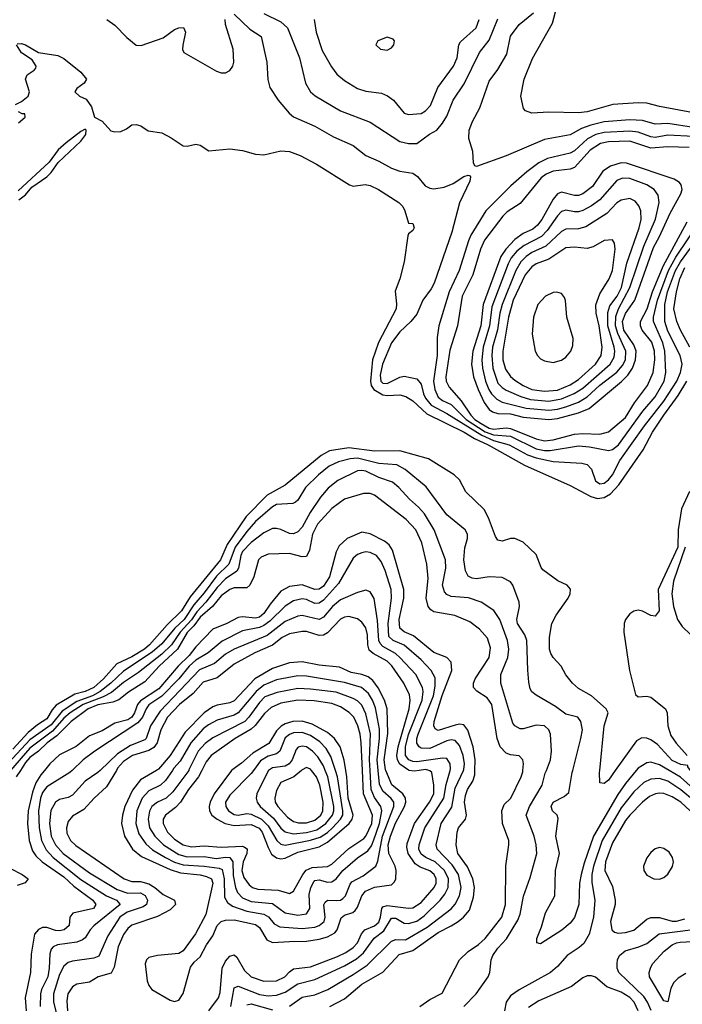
# Model space of a CAD drawing. Header units: inches. Extents: x 884549 to 1028252, y 526810 to 653624.
# Tile 580 of 656: x 973262 to 976377, y 548900 to 553529. Entities that reach past the tile are written whole.
import ezdxf

# ---------------------------------------------------------------- set-up
doc = ezdxf.new("R2010")
doc.units = ezdxf.units.IN
doc.header["$MEASUREMENT"] = 0
doc.layers.add('A9574', color=7, linetype='Continuous')
doc.layers.add('A9575', color=7, linetype='Continuous')

msp = doc.modelspace()

# ---------------------------------------------------------------- linework, layer by layer
at = {"layer": 'A9574', "color": 5}
for points, elevation in [([(973265.1, 550000), (973245.2, 549970)], 2080), ([(973378.7, 550000), (973361.2, 549978.7), (973338.6, 549941.4), (973322, 549898), (973302.7, 549810), (973298.6, 549750), (973306.3, 549670), (973321.9, 549621.9), (973338.3, 549598.3), (973367.7, 549570), (973470, 549499.1), (973516.2, 549456.2), (973605.9, 549390), (973620.4, 549370), (973608.4, 549350), (973511.4, 549328.6), (973498.1, 549310), (973494.2, 549270), (973471, 549250), (973450, 549245.7), (973430, 549247.5), (973390, 549262.1), (973370, 549261.4), (973350, 549251.8), (973331, 549230), (973315.6, 549135.6), (973313.5, 549050), (973287.1, 548930), (973292.7, 548870)], 2120), ([(973508.9, 550000), (973498.5, 549990), (973390, 549922.5), (973370, 549896.4), (973359.6, 549870), (973349.8, 549810), (973353.3, 549730), (973364.3, 549670), (973386.2, 549626.2), (973419.7, 549590), (973550, 549487.6), (973670, 549410.3), (973717.1, 549390), (973734.8, 549370), (973610.4, 549269.6), (973592.7, 549250), (973570, 549212.9), (973557.1, 549202.9), (973530, 549192.6), (973440.6, 549179.4), (973418.8, 549170), (973410, 549159.8), (973403.1, 549136.9), (973401.1, 549070), (973394.1, 549030), (973363.9, 548970), (973359.6, 548950), (973358.4, 548890)], 2140), ([(973640.2, 550000), (973630, 549990.4), (973570, 549949.4), (973510, 549883.6), (973490, 549872.1), (973450, 549863), (973430, 549851.1), (973408, 549812), (973402, 549750), (973410.4, 549690), (973430, 549650), (973466.9, 549610), (973590, 549519), (973719.8, 549439.8), (973770, 549422.6), (973830, 549423.6), (973852.4, 549412.4), (973863, 549390), (973858.8, 549370), (973841.9, 549358.1), (973767.1, 549332.9), (973732.5, 549310), (973677.1, 549222.9), (973633.4, 549126.6), (973610, 549116.4), (973510, 549102.9), (973490, 549096.4), (973470, 549079.9), (973450, 549040.3), (973420.8, 548950), (973420.5, 548910), (973436.2, 548850)], 2160), ([(973716.6, 550000), (973670, 549922.5), (973611.9, 549870), (973563.6, 549816.4), (973510, 549784.1), (973490, 549758.9), (973481.7, 549730), (973484.5, 549704.5), (973501, 549670), (973526.1, 549646.1), (973753.2, 549490), (973790, 549478.2), (973830, 549477), (973870, 549466.7), (973897.9, 549450), (973936.3, 549416.3), (973990.7, 549390), (973995.1, 549370), (973970, 549344.2), (973910, 549313.1), (973790, 549272.5), (973770, 549257.4), (973750, 549228.5), (973724.3, 549170), (973705.9, 549074.1), (973692.8, 549047.2), (973631.6, 549030), (973590, 549003.7), (973530, 548995), (973510, 548983.2), (973488.4, 548950), (973484, 548916), (973486.9, 548870)], 2180), ([(973904.6, 550000), (973830, 549956.1), (973793.1, 549906.9), (973757.2, 549830), (973745.5, 549790), (973741.2, 549750), (973755.5, 549690), (973792.3, 549630), (973835.5, 549595.5), (973970, 549533.6), (974017.9, 549517.9), (974110, 549509), (974141, 549501), (974163.4, 549490), (974170.1, 549470.1), (974137.5, 549322.5), (974089.2, 549230.8), (974030, 549151.1), (974010, 549139.3), (973909.9, 549129.9), (973870, 549120.4), (973858.3, 549110), (973851.7, 549090), (973861.3, 549010), (973868.8, 548988.8), (973882.9, 548970), (973970, 548919.9), (973990, 548913.8), (974010, 548919.2), (974030, 548951.6), (974065.7, 549074.3), (974082.4, 549097.6), (974110, 549123.2), (974140.7, 549179.3), (974170, 549221.5), (974189.9, 549270.1), (974209.9, 549290.1), (974230, 549296.6), (974270, 549297.9), (974370, 549275.8), (974390, 549260.6), (974423.3, 549203.3), (974450, 549190.1), (974530, 549196.3), (974610, 549196.4), (974670, 549207), (974710, 549218.1), (974743.2, 549236.8), (974754.5, 549250), (974772.8, 549307.2), (974790, 549318.6), (974828.3, 549331.7), (974839.1, 549340.9), (974850, 549356.3), (974870.6, 549410), (974888, 549432), (974930, 549450.7), (975010, 549462.7), (975023.6, 549476.4), (975030.3, 549490), (975031.7, 549530), (975027.9, 549550), (974998.2, 549610), (974995.3, 549650), (975005, 549690), (975028.7, 549751.3), (975071.2, 549830), (975077.3, 549850), (975075.7, 549870), (975063.8, 549890), (975012.5, 549932.5), (974983.4, 550000)], 2220), ([(973979.8, 550000), (973948.2, 549951.8), (973924.6, 549930), (973870, 549903.4), (973837.8, 549870), (973812.4, 549810), (973808.8, 549750), (973822, 549702), (973854.4, 549654.4), (973886.3, 549626.3), (973948.3, 549590), (973990, 549568.8), (974030, 549556.6), (974129.5, 549549.5), (974199.6, 549539.6), (974213.8, 549533.8), (974223.1, 549490), (974224.4, 549404.4), (974239, 549379), (974262.3, 549362.3), (974330, 549337.5), (974410, 549323.8), (974431.3, 549311.3), (974458.1, 549278.1), (974484.6, 549264.6), (974590, 549256.4), (974650, 549262.9), (974669.9, 549270.1), (974693, 549290), (974697.6, 549310), (974692.5, 549367.5), (974698.8, 549381.2), (974710, 549390.1), (974751.9, 549388.1), (974770, 549390.6), (974781.6, 549398.4), (974793.2, 549410), (974815.1, 549464.9), (974823.7, 549476.3), (974876.4, 549503.6), (974936.4, 549550), (974946.5, 549573.5), (974968.1, 549690), (975021.9, 549830), (975021.2, 549850), (975008.4, 549868.4), (974970, 549902.8), (974954.5, 549934.5), (974947.8, 550000)], 2240), ([(974056.6, 550000), (973981.5, 549898.5), (973950.5, 549869.5), (973909.4, 549850), (973883.8, 549830), (973871.9, 549808.1), (973865.4, 549770), (973872.4, 549730), (973897.9, 549690), (973938.1, 549650), (974010, 549603.8), (974050, 549593.2), (974130, 549594.5), (974186.1, 549586.1), (974230, 549591.6), (974250, 549589.7), (974264.2, 549570), (974265.8, 549505.8), (974276.3, 549450), (974286.3, 549426.3), (974310, 549401.3), (974350, 549383.9), (974450, 549373.7), (974510.3, 549330), (974570, 549319.7), (974610, 549325), (974626.7, 549350), (974623.5, 549416.5), (974631.3, 549448.7), (974644.4, 549475.6), (974650, 549482.3), (974670, 549485.4), (974710, 549474.7), (974730, 549475.8), (974750, 549490.6), (974781.7, 549530), (974850, 549589.6), (974898.2, 549621.8), (974915.5, 549644.5), (974927.3, 549672.7), (974954.3, 549750), (974964.8, 549810), (974959.9, 549830), (974930, 549873.1), (974914.4, 549910), (974909.4, 550000)], 2260), ([(974117.9, 550000), (974102.2, 549970), (974055, 549910), (974017.6, 549850), (973994.1, 549825.9), (973947.1, 549790), (973936.2, 549770), (973936.4, 549750), (973957.5, 549710), (973990, 549676.1), (974030, 549649.8), (974070, 549641), (974130, 549645.5), (974210, 549638.5), (974310, 549643.2), (974319.7, 549639.7), (974330.9, 549630.9), (974330.8, 549610), (974313.3, 549570), (974307.1, 549530), (974316.7, 549496.7), (974341.4, 549461.4), (974356, 549450), (974381.2, 549441.2), (974476.9, 549436.9), (974530, 549421.3), (974550, 549432.6), (974592.8, 549510), (974609, 549531), (974636.6, 549543.4), (974710, 549547.9), (974730, 549559.4), (974810, 549633), (974880.3, 549679.7), (974890, 549690.6), (974917.2, 549750), (974920.1, 549790), (974878.2, 549890), (974873.4, 550000)], 2280), ([(974150.8, 548870), (974196.7, 548930), (974204.6, 548955.4), (974214.7, 549070), (974230, 549103.3), (974250, 549126.5), (974270, 549132.6), (974282.5, 549122.5), (974318.8, 549058.8), (974351, 549030), (974410, 549009), (974470.1, 549010.1), (974509.3, 549030), (974530, 549053.7), (974550, 549066.9), (974630, 549076), (974755.6, 549124.4), (974795.7, 549144.3), (974830, 549167.2), (974850, 549188.5), (974869, 549231), (974884.5, 549250), (974930.1, 549269.9), (974950, 549286.6), (974958.7, 549310), (974964, 549350), (974970, 549358.5), (974990, 549364.6), (975090, 549351.7), (975110, 549353.9), (975150, 549379.1), (975211.3, 549450), (975220.1, 549470), (975220.7, 549490), (975210.6, 549510), (975190, 549527), (975145.4, 549545.4), (975121.4, 549561.4), (975088.8, 549610), (975081.6, 549638.4), (975083.5, 549656.5), (975118.9, 549750), (975188.8, 549850), (975208.9, 549890), (975209.9, 549929.9), (975199.9, 549990), (975190, 549998.6), (975185.4, 550000)], 2180), ([(974258.2, 550000), (974177.2, 549890), (974158.1, 549850), (974153.7, 549830), (974155.2, 549810), (974166.1, 549790), (974190.7, 549770), (974228.7, 549750), (974270, 549741.5), (974350, 549745.4), (974387.8, 549727.8), (974402.7, 549710), (974430, 549636.8), (974446.4, 549606.4), (974470, 549588.6), (974490, 549584), (974510, 549586.8), (974570, 549615.6), (974670, 549641.3), (974710, 549662.1), (974810.6, 549750), (974825.7, 549770), (974829.5, 549790), (974806.9, 549870), (974800.7, 549970), (974795.8, 550000)], 2320), ([(974361.1, 550000), (974350, 549984.9), (974250, 549883.2), (974229.7, 549850), (974231.4, 549830), (974243.1, 549810), (974270, 549792.6), (974290, 549789.5), (974330, 549796.6), (974350, 549794.8), (974398.6, 549770), (974430, 549739.2), (974471.1, 549671.1), (974490, 549653.8), (974510, 549649.1), (974630, 549671.6), (974674.5, 549685.5), (974710, 549708.4), (974732.8, 549730), (974770.5, 549770), (974780.6, 549790), (974782.1, 549810), (974756.5, 549970), (974746.5, 550000)], 2340), ([(974254.9, 548890), (974270, 548977.8), (974290, 548985.8), (974390, 548946.8), (974430, 548940.5), (974470, 548943.1), (974510, 548957.9), (974570, 548996.8), (974650, 549017.1), (974790, 549080.4), (974845.6, 549114.4), (974878, 549142), (974929.3, 549210.7), (974974.9, 549245.1), (975010, 549304.6), (975030, 549304.6), (975070, 549281.5), (975090, 549280.2), (975130, 549290.4), (975164.4, 549315.6), (975238.4, 549390), (975261.4, 549418.6), (975276.5, 549450), (975278.2, 549490), (975259.4, 549530), (975214.9, 549570), (975170.9, 549590.9), (975150, 549606.5), (975139.1, 549630), (975140.6, 549650), (975167.1, 549730), (975256.5, 549870), (975267.1, 549932.9), (975285.8, 550000)], 2160), ([(974432.6, 550000), (974430, 549998.2), (974376.6, 549890), (974373.8, 549870), (974378.7, 549850), (974392.7, 549830), (974455, 549775), (974490, 549727.8), (974510, 549710.4), (974550, 549701.7), (974610, 549707.5), (974659.1, 549720.9), (974700.8, 549750), (974732.8, 549790), (974739, 549810), (974738.9, 549830), (974710.9, 549970), (974698.6, 550000)], 2360), ([(974587.2, 550000), (974550.9, 549969.1), (974490, 549942.9), (974470, 549904.7), (974461.6, 549870), (974463.8, 549850), (974475.8, 549830), (974520.7, 549780.7), (974550, 549759.1), (974573.6, 549753.6), (974610, 549753.6), (974650, 549766.1), (974677.2, 549790), (974688, 549810), (974689.5, 549850.5), (974673.1, 549930), (974657.6, 549970), (974633.9, 550000)], 2380), ([(974530, 548891.8), (974590, 548934.4), (974650, 548945), (974710.6, 548970), (974830, 549040.1), (974895.8, 549084.2), (975010, 549197.6), (975030, 549204.3), (975076.7, 549203.3), (975177.6, 549262.4), (975290.7, 549349.3), (975310, 549370.8), (975330.3, 549410), (975337.3, 549450), (975325.6, 549510), (975296.1, 549556.1), (975224.7, 549630), (975219.5, 549650), (975243.7, 549750), (975293.6, 549826.4), (975310, 549916), (975348, 550000)], 2140), ([(974720.7, 548890), (974790, 548925.5), (974870, 548995.3), (974968.9, 549051.1), (975046, 549134), (975110, 549152.7), (975230, 549237.7), (975291.4, 549268.6), (975323.4, 549290), (975349.5, 549310.5), (975376.4, 549343.6), (975396.4, 549403.6), (975399.8, 549450), (975392.8, 549490), (975367.3, 549547.3), (975321.9, 549610), (975313.8, 549650), (975318.7, 549710), (975325.2, 549730), (975357.6, 549770), (975363.5, 549790), (975353.3, 549850), (975357.8, 549882.2), (975368.1, 549910), (975391.9, 549950), (975401.5, 549978.5), (975402, 550000)], 2120), ([(975140.1, 550000), (975116.2, 549996.2), (975092.9, 550000)], 2180), ([(975144.1, 548890), (975190, 548922.3), (975248.1, 548951.9), (975329.9, 549110), (975370, 549148.9), (975418.7, 549181.3), (975450, 549209.6), (975529.2, 549310), (975546.5, 549370), (975548.4, 549551.6), (975562.6, 549650), (975561.4, 549670), (975532.4, 549750), (975528.8, 549810), (975540.2, 549839.8), (975570.6, 549870), (975619.9, 549970), (975627.1, 549992.9), (975627.7, 550000)], 2080), ([(975350.4, 548890), (975407.9, 548950), (975464.5, 549030), (975472.1, 549050), (975478.6, 549110), (975485.9, 549130), (975510, 549164.2), (975551.6, 549208.4), (975604.2, 549295.8), (975615.6, 549324.4), (975631.6, 549408.4), (975662.9, 549497.1), (975692.9, 549610), (975690.5, 549649.5), (975681.5, 549690), (975643.2, 549790), (975659.5, 549830), (975718.4, 549930), (975733.3, 549986.7), (975738.3, 550000)], 2060), ([(976161.3, 550000), (976110, 549939), (976074.1, 549885.9), (975959.7, 549690), (975915.6, 549564.4), (975901.2, 549510), (975894.2, 549470), (975890.4, 549370), (975870, 549308.3), (975850, 549281.5), (975810.5, 549249.5), (975710, 549185.1), (975694, 549190), (975694, 549210), (975716, 549264), (975734.2, 549330), (975778.7, 549410), (975781.4, 549530), (975800.6, 549610), (975782.6, 549690), (975793.7, 549773.7), (975788.4, 549790), (975766.6, 549810), (975760.2, 549830), (975770, 549851.1), (975822.5, 549877.5), (975843.4, 549896.6), (975859.9, 549990), (975862.4, 550000)], 2040), ([(976062.5, 550000), (976030, 549954.7), (976010, 549938.3), (975990, 549942), (975988.2, 549990), (975989.2, 550000)], 2020), ([(976473.3, 549873.3), (976368.8, 549968.8), (976315.2, 550000)], 2040), ([(976434.8, 549854.8), (976370, 549909.1), (976310, 549949.9), (976270, 549962.4), (976230, 549958.7), (976197, 549943), (976150, 549899.7), (976090, 549824.6), (976000.4, 549670), (975960.5, 549550), (975951.8, 549510), (975952.7, 549472.7), (975966.8, 549390), (975959.6, 549310), (975939, 549230), (975914.1, 549185.9), (975893, 549167), (975835.9, 549130), (975790, 549078.4), (975757.2, 549050), (975610, 548968.8), (975570, 548939.6), (975548.6, 548910), (975542.2, 548870)], 2060), ([(976415, 549810), (976370, 549850), (976330, 549875.2), (976290, 549891), (976270, 549893.2), (976250.7, 549889.3), (976223.5, 549876.5), (976190, 549850.8), (976130, 549789.9), (976110, 549763.8), (976050, 549659.5), (976016.7, 549570), (976012.9, 549530), (976050, 549454.3), (976062.1, 549390), (976061.3, 549370), (976039.4, 549290), (976045.6, 549250), (976059.1, 549239.1), (976075.3, 549235.3), (976110, 549237.5), (976150, 549248.7), (976210, 549300.8), (976230, 549309.1), (976270, 549308), (976330, 549291), (976350, 549290.7), (976390, 549301.7)], 2080), ([(973218.3, 549538.3), (973274.5, 549510), (973302.2, 549490), (973288.5, 549471.5), (973250, 549458.5)], 2080), ([(976230.6, 548870.6), (976214.4, 548910), (976197.1, 548937.1), (976078.8, 549050), (976070.9, 549070), (976071.4, 549090), (976073.3, 549110), (976082.8, 549130), (976109, 549151), (976173.1, 549170), (976210, 549186.8), (976268.1, 549231.9), (976428.7, 549251.3)], 2060), ([(976394.7, 549045.3), (976357.5, 549022.5), (976337.5, 549002.5), (976324.3, 548975.7), (976310, 548912.3), (976290, 548916.9), (976223.6, 549030), (976222.4, 549050), (976228.2, 549070), (976238, 549090), (976292.9, 549150), (976330, 549179.8), (976350.4, 549189.6), (976367.9, 549192.1), (976510, 549200.4)], 2040), ([(976169.3, 548870), (976150.6, 548910), (976130, 548932.5), (976090, 548956.8), (976023.1, 548983.1), (975970, 549027.1), (975950, 549034.8), (975930, 549033.4), (975910, 549024.8), (975855.8, 548984.2), (975703.3, 548916.7), (975655.1, 548884.9)], 2080), ([(974330, 548897.2), (974350, 548901.9), (974450, 548874.9)], 2140)]:
    msp.add_lwpolyline(points, dxfattribs=dict(at, elevation=elevation))
at = {"layer": 'A9574', "color": 5, "elevation": 2120}
msp.add_lwpolyline([(976270, 549636.8), (976250, 549630.7), (976230, 549613.3), (976210, 549588.7), (976195.3, 549550), (976196.8, 549530), (976210, 549506.8), (976243.1, 549490), (976270, 549488.8), (976290, 549496.2), (976310, 549512.7), (976331.6, 549548.4), (976335.3, 549570), (976331.7, 549590), (976315.3, 549615.3), (976290, 549632.8)], close=True, dxfattribs=at)
at = {"layer": 'A9575', "color": 5}
for points, elevation in [([(976430, 553091.6), (976270, 553120.7), (976210, 553137.3), (976170, 553138.7), (976050.6, 553130), (975930, 553096.4), (975890, 553090.5), (975750, 553094.8), (975669.8, 553089.8), (975640.5, 553100.5), (975631.6, 553111.6), (975618.9, 553170), (975634.2, 553250), (975673.9, 553346.1), (975767.8, 553512.2), (975788.1, 553590)], 2020), ([(974270, 553555.3), (974344.1, 553484.1), (974397.7, 553450), (974423.9, 553330), (974428.1, 553248.1), (974438.2, 553210), (974478, 553150), (974528.4, 553090), (974550, 553071.8), (974650, 553028.1), (974737.7, 552977.7), (974830, 552938.3), (974890.3, 552890), (974950, 552864.5), (975010, 552831.4), (975050, 552816.6), (975110, 552807.2), (975132.3, 552792.3), (975168.7, 552748.7), (975190, 552736.4), (975210, 552733.4), (975257.7, 552742.3), (975300.4, 552759.6), (975350, 552791.8), (975370, 552798.8), (975376.8, 552796.8), (975381, 552790), (975378, 552770), (975330, 552667.3), (975293.4, 552530), (975211, 552290), (975197, 552263), (975157.3, 552210), (975130, 552144.2), (975101.5, 552110), (975050, 552061.2), (975010, 552009.9), (974967.2, 551910), (974957.4, 551857.4), (974960.5, 551830), (974970, 551820.9), (974990, 551819.2), (975050, 551848.9), (975070, 551853.6), (975130, 551840.1), (975150, 551815.5), (975160.6, 551770), (975170.1, 551750), (975197.3, 551717.3), (975270, 551678.1), (975435.4, 551575.4), (975490, 551550.7), (975562.9, 551530), (975650, 551483.8), (975690, 551468.9), (975770, 551451.8), (975904.7, 551444.7), (975930, 551438.5), (975950, 551415.6), (975970, 551361.2), (975990, 551347.1), (976010, 551350.9), (976030, 551366), (976048.6, 551390), (976083.9, 551456.1), (976199.8, 551620.2), (976290, 551735.4), (976352.3, 551830), (976369, 551870), (976376.3, 551910), (976367, 551950), (976310, 552065.4), (976295.5, 552110), (976295.7, 552190), (976308.5, 552250), (976345.2, 552350), (976368.9, 552391.1), (976445.1, 552494.9)], 2040), ([(974410, 553558.1), (974490, 553518.3), (974521.6, 553490), (974578.4, 553350), (974606.3, 553230), (974629.2, 553190), (974651.3, 553171.3), (974770, 553099.8), (974910, 553047.6), (975050, 552956.5), (975090, 552946.3), (975130, 552947.5), (975189, 552991), (975223.8, 553010), (975250, 553042.8), (975270, 553075.3), (975300.2, 553150), (975352.5, 553227.5), (975424.5, 553375.5), (975470, 553433), (975510, 553533.5)], 2060), ([(976430, 553021.9), (976310, 553040.2), (976250, 553038.5), (976190, 553055.3), (976130, 553058.5), (976010, 553048.2), (975946.8, 553033.2), (975903.3, 553016.7), (975850, 552987.5), (975730, 552965.4), (975549.7, 552889.7), (975410, 552839), (975402.7, 552842.7), (975396, 552856), (975393.1, 552910), (975373.8, 552970), (975374.6, 553010), (975390.8, 553050), (975426.1, 553113.9), (975470, 553240.3), (975510, 553294.7), (975552.7, 553367.3), (975570, 553451.5), (975610, 553505.6), (975678.3, 553561.7)], 2040), ([(973671.3, 553530), (973710, 553503.9), (973765.4, 553445.4), (973809.7, 553409.7), (973832.8, 553407.2), (973936.9, 553443.1), (973990, 553482.4), (974010, 553491), (974032.3, 553492.3), (974042, 553470), (974029.2, 553409.2), (974028.2, 553388.2), (974034, 553374), (974186.7, 553286.7), (974210, 553278.8), (974230, 553279.2), (974250.2, 553289.8), (974264, 553310), (974269.1, 553330), (974265.2, 553390), (974230, 553506), (974227.4, 553530)], 2040), ([(974647.2, 553530), (974655.5, 553470), (974684.3, 553384.3), (974727.9, 553307.9), (974753.5, 553273.5), (974790, 553243), (974850, 553206), (974890, 553192.2), (974963, 553183), (974991.5, 553171.5), (975019.3, 553150), (975070, 553089.4), (975090, 553083.5), (975150, 553088.3), (975170, 553099.8), (975194.1, 553125.9), (975228.4, 553210), (975301.1, 553310), (975318.3, 553350), (975327.4, 553410), (975335.1, 553424.9), (975407.9, 553490), (975422.4, 553530)], 2080), ([(973242, 553130), (973270, 553144.7), (973302, 553170), (973308.7, 553190), (973288.7, 553250), (973298, 553270), (973330, 553291.3), (973338.6, 553301.4), (973339.3, 553310), (973320.1, 553340.1), (973270, 553372.7), (973247.6, 553410)], 2020), ([(973250, 553414.8), (973270, 553417.1), (973290, 553410.5), (973350, 553375.5), (973440.7, 553360.7), (973470, 553346), (973550, 553282.8), (973576, 553250), (973566, 553230), (973530, 553206), (973521.3, 553190), (973544, 553170), (973574.8, 553154.8), (973599.3, 553119.3), (973614, 553070), (973650, 553052.4), (973690, 553006.3), (973710, 553001.1), (973737, 553003), (973764.8, 553015.2), (973790, 553034.8), (973810, 553036), (973831.3, 553030), (973866.8, 553006.8), (973930, 552997.1), (973974.1, 552974.1), (974030, 552936.4), (974050, 552934.4), (974090, 552944.4), (974110, 552938.4), (974151.8, 552911.8), (974250, 552921.3), (974310, 552913.8), (974370, 552896.9), (974410, 552892.9), (974490, 552912.8), (974530, 552909), (974580.5, 552890), (974658, 552850), (974812.6, 552752.6), (974830, 552745.7), (974885.7, 552754.3), (974910, 552749.3), (974948.9, 552730), (975045.3, 552670), (975063.7, 552650), (975073.4, 552630), (975090, 552572), (975110.8, 552570.8), (975116, 552550), (975110, 552538), (975090, 552522), (975087.1, 552512.9), (975069.2, 552390.8), (975049.1, 552310), (975026.7, 552253.3), (975033.8, 552193.8), (975031.6, 552170), (974948.5, 552011.5), (974920.2, 551930), (974911.5, 551830), (974915.2, 551810), (974926.9, 551790), (974970, 551766.1), (974990, 551762.6), (975050, 551765), (975078.3, 551758.3), (975110, 551736.6), (975176.8, 551676.8), (975352.2, 551590), (975400, 551560), (975464.3, 551530), (975634.8, 551434.8), (975850, 551339.3), (975946.8, 551286.8), (975978.3, 551278.3), (976010, 551282.1), (976040.1, 551299.9), (976078.3, 551341.7), (976193.9, 551506.1), (976237.6, 551590), (976290, 551670.1), (976358.3, 551761.7), (976399.3, 551830)], 2020), ([(973256.4, 553043.6), (973288, 553070), (973286, 553086), (973274, 553086), (973256.4, 553096.4)], 2020), ([(973258.3, 552681.7), (973290, 552706), (973319.1, 552740.9), (973390, 552790.6), (973410, 552810.7), (973442.6, 552857.4), (973550, 552958), (973572.8, 552990), (973574.5, 553010), (973570, 553014.5), (973550, 553003.7), (973480.5, 552950), (973443.4, 552916.6), (973401.1, 552858.9), (973255.5, 552724.5)], 2020), ([(976430, 552979.1), (976310, 552986.2), (976250, 552975.4), (976230, 552977.8), (976170, 553000.9), (976130, 553005.1), (976010, 552999), (975970.8, 552989.2), (975931.5, 552968.5), (975870, 552912.3), (975850, 552900.9), (975743.5, 552876.5), (975703.6, 552856.4), (975646.4, 552813.6), (975571.3, 552748.7), (975453.1, 552630), (975383.5, 552516.5), (975371.7, 552490), (975328.9, 552350), (975281.6, 552250), (975232.6, 552090), (975225.4, 552034.6), (975224.4, 551950), (975207.9, 551830), (975213.4, 551790), (975230, 551753.9), (975250, 551738.7), (975290, 551719.5), (975361.7, 551650), (975450, 551592.2), (975490, 551576.6), (975570, 551570.8), (975690, 551512), (975730, 551504.2), (975755.9, 551504.1), (975890, 551525.6), (975941.5, 551521.5), (976030, 551503.1), (976050, 551508), (976077.1, 551530), (976191.8, 551688.2), (976250, 551756.5), (976292.3, 551830), (976300.6, 551870), (976295.8, 551970), (976285.7, 552010), (976241.4, 552110), (976241.9, 552130), (976260.8, 552210), (976312.6, 552350), (976347.5, 552412.5), (976459.3, 552580.7)], 2060), ([(976410, 552927.8), (976310, 552931.3), (976230, 552924.8), (976130, 552958.1), (976030, 552955.4), (975992.4, 552947.6), (975944.6, 552915.4), (975870, 552834.2), (975850, 552826.6), (975770, 552817.6), (975737.5, 552802.5), (975714.5, 552785.5), (975614.7, 552665.3), (975554.3, 552625.7), (975533.9, 552606.1), (975448.1, 552491.9), (975429.3, 552450.7), (975392.2, 552330), (975343.1, 552230), (975320.6, 552090), (975284.2, 551975.8), (975266, 551850), (975266.8, 551830), (975280.8, 551800.8), (975337.9, 551737.9), (975383, 551670), (975402.3, 551650), (975432.5, 551630), (975470, 551608.8), (975490, 551604), (975550, 551609.7), (975570, 551607.1), (975690, 551557.9), (975730, 551548.7), (975770, 551553.7), (975870, 551580.6), (975910, 551583.7), (975990, 551580.1), (976030, 551591), (976110, 551659.1), (976152, 551728), (976213.1, 551810), (976240.5, 551870), (976248.1, 551930), (976247.1, 551970), (976233.5, 552013.5), (976188.6, 552070), (976180.2, 552090), (976180.8, 552110), (976212.9, 552170), (976237.9, 552250), (976287.6, 552370), (976400.9, 552579.1)], 2080), ([(976412.6, 551990), (976368.2, 552070), (976351.1, 552110), (976337.7, 552170), (976349.4, 552249.4), (976366.5, 552310), (976390, 552363.4)], 2020), ([(975989.2, 550000), (976009.9, 550210), (976029, 550270), (976019.8, 550290), (975951.1, 550351.1), (975890, 550385.1), (975860.5, 550410), (975829.7, 550449.7), (975808.2, 550490), (975770.6, 550530.6), (975758.8, 550550), (975753.7, 550570), (975753.2, 550626.8), (975764.5, 550690), (975785, 550730), (975840.2, 550810), (975849.8, 550830), (975851.5, 550851.5), (975835.6, 550870), (975791.8, 550891.8), (975722.3, 550942.3), (975713.8, 550953.8), (975690, 551014.7), (975630, 551072.8), (975590, 551089.7), (975570, 551089.7), (975530, 551078), (975510, 551081.6), (975499, 551099), (975466.6, 551186.6), (975446.6, 551226.6), (975360.3, 551310), (975330, 551366.6), (975304.4, 551390), (975184.3, 551464.3), (975050, 551502.7), (974930, 551500.6), (974810, 551516.9), (974718, 551502), (974680.2, 551479.8), (974510, 551340.1), (974425.9, 551294.1), (974326.5, 551193.5), (974238.2, 551061.8), (974205.8, 550990), (974063.8, 550816.2), (974022.1, 550750), (973955.6, 550684.4), (973872.2, 550590), (973849, 550570), (973790, 550533.2), (973719.1, 550500.9), (973655.7, 550430), (973610, 550389.7), (973570, 550370.7), (973522.1, 550357.9), (973433.5, 550306.5), (973415, 550285), (973390, 550241.7), (973345.7, 550214.3), (973301.9, 550178.1), (973230, 550099.6)], 2020), ([(975862.4, 550000), (975900.8, 550150), (975907.6, 550190), (975901.1, 550230), (975886, 550250), (975830, 550264), (975780.8, 550300.8), (975690, 550353.7), (975670, 550369.7), (975662.8, 550382.8), (975655.2, 550415.2), (975650.8, 550470.8), (975646.4, 550610), (975636.8, 550636.8), (975602.1, 550690), (975599.9, 550710), (975611.8, 550770), (975610.9, 550790), (975580.7, 550870), (975570, 550887.1), (975530, 550906.3), (975469.1, 550909.1), (975410, 550901), (975390, 550903), (975370, 550913.3), (975357.6, 550937.6), (975350.4, 550990), (975354.3, 551045.7), (975368, 551090), (975366.8, 551110), (975356.5, 551130), (975270, 551201.1), (975173.4, 551333.4), (975074.4, 551414.4), (975035.8, 551435.8), (974950, 551442.6), (974850, 551467.2), (974815.5, 551464.5), (974760.7, 551450), (974716.6, 551430), (974667.1, 551390), (974606.4, 551330), (974570.4, 551269.6), (974559.5, 551260.5), (974545.9, 551254.1), (974470, 551250.6), (974450, 551239.4), (974370, 551170.3), (974330, 551122.9), (974275.7, 551050), (974244.9, 550970), (974187.2, 550912.8), (974130, 550834.1), (974081.3, 550778.7), (974034.7, 550710), (973991, 550669), (973930, 550594.5), (973885, 550555), (973750, 550465.9), (973690.3, 550409.7), (973639.8, 550370), (973604.3, 550350), (973530, 550323.1), (973461.1, 550278.9), (973410, 550214.7), (973310, 550143.6), (973210, 550035.7)], 2040), ([(975738.3, 550000), (975757.2, 550050), (975762.1, 550090), (975757.1, 550170), (975749.8, 550190), (975729.6, 550210), (975690, 550212.7), (975630, 550194.5), (975615.4, 550195.4), (975590, 550208.8), (975581.3, 550221.3), (975523.8, 550410), (975524.2, 550450), (975556.9, 550530), (975562.1, 550570), (975555.1, 550610), (975518.9, 550710), (975491, 550751), (975431.1, 550791.1), (975371.7, 550811.7), (975290, 550818), (975270, 550826.5), (975258.8, 550838.8), (975249.5, 550870), (975265, 550950), (975264.3, 550990), (975211.1, 551130), (975165.6, 551205.6), (975137.6, 551237.6), (975094.3, 551274.3), (975045.2, 551330), (975014.8, 551354.8), (974950, 551376.3), (974890, 551405.9), (974870, 551410.3), (974850, 551407.6), (974758, 551362), (974712.7, 551327.3), (974676.4, 551283.6), (974628, 551212), (974590, 551143.7), (974570, 551120.6), (974550, 551111.3), (974530, 551113.6), (974490, 551132.2), (974470, 551137.5), (974450, 551136.5), (974410, 551116.6), (974350, 551071.7), (974310, 551029.3), (974301.7, 551010), (974291.6, 550950), (974283.5, 550936.5), (974230, 550901), (974190, 550860.2), (974137.3, 550790), (974094.5, 550745.5), (974070, 550707.9), (974016.7, 550650), (973975.3, 550590), (973930, 550545.9), (973820.5, 550459.5), (973750, 550413.4), (973693.7, 550366.3), (973654.5, 550345.5), (973561, 550310), (973498.9, 550270), (973470, 550245.4), (973416.1, 550183.9), (973310, 550105), (973219, 550000)], 2060), ([(975627.7, 550000), (975630.5, 550030), (975627.8, 550050), (975610, 550068.7), (975570, 550073.3), (975550, 550080.2), (975521.1, 550110), (975506.4, 550150), (975481.9, 550310), (975460.5, 550340.5), (975411.6, 550371.6), (975395.6, 550390), (975396, 550410), (975403.6, 550430), (975469.9, 550530), (975475.9, 550575.9), (975460.8, 550620.8), (975423.5, 550663.5), (975378.5, 550698.5), (975307.5, 550727.5), (975210, 550745.4), (975194.8, 550754.8), (975182.5, 550770), (975173.4, 550810), (975181.9, 550901.9), (975176.7, 550970), (975152.8, 551070), (975124.3, 551130), (975079.8, 551179.8), (974930, 551294.1), (974910, 551301), (974878.9, 551301.1), (974790, 551275), (974730, 551231.4), (974662.5, 551157.5), (974638.9, 551110), (974624.1, 551035.9), (974610, 551006.1), (974590, 551003.2), (974530, 551020.1), (974430, 551016.5), (974397.2, 551002.8), (974384.6, 550990), (974363.3, 550910), (974343.9, 550870), (974330, 550858.5), (974270, 550858.7), (974250, 550850.3), (974210, 550820.6), (974167.9, 550770), (974110, 550720.3), (974080.4, 550679.6), (974050, 550647.5), (974004, 550570), (973917.9, 550490), (973850, 550416), (973772.9, 550367.1), (973728.6, 550331.4), (973699.4, 550320.6), (973630, 550307.6), (973583.4, 550290), (973504.2, 550230), (973437.4, 550162.6), (973391.9, 550130), (973350.4, 550090), (973310, 550060.1), (973290, 550037.5), (973265.1, 550000)], 2080), ([(976411.1, 551311.1), (976373.5, 551230), (976358.3, 551130), (976355.8, 551050), (976263.8, 550850), (976268, 550750), (976250, 550725), (976230, 550728.3), (976190, 550749.1), (976170, 550752.9), (976150, 550748.9), (976130, 550735.3), (976110.2, 550710), (976103.6, 550690), (976102.4, 550650), (976129.5, 550470), (976157, 550357), (976170, 550346.4), (976210, 550348.8), (976230, 550344.9), (976298.9, 550290), (976306.2, 550270), (976310.1, 550210), (976323.8, 550163.8), (976348.1, 550128.1), (976400.2, 550070)], 2020), ([(975402, 550000), (975403, 550050), (975393.9, 550110), (975368.9, 550188.9), (975350, 550214.8), (975330, 550216.9), (975310, 550212.9), (975230, 550187), (975215, 550195), (975209.3, 550209.3), (975211.4, 550230), (975248.2, 550351.8), (975293.1, 550470), (975290, 550508.2), (975270.3, 550530.3), (975210, 550553.5), (975113.2, 550633.2), (975070, 550651.4), (975048.6, 550668.6), (975045.6, 550710), (975068.3, 550810), (975067.8, 550850), (975014.9, 551034.9), (974999.7, 551059.7), (974977.5, 551077.5), (974910, 551112.7), (974870, 551119.4), (974801.2, 551090), (974764.3, 551055.7), (974750, 551027.4), (974719, 550910), (974690, 550866.3), (974670, 550852.1), (974650, 550850.8), (974590, 550872.3), (974530, 550865.1), (974490, 550842.5), (974439.1, 550780.9), (974410, 550737.2), (974390, 550720.5), (974370, 550715.4), (974310, 550722), (974290, 550717.9), (974235.8, 550690), (974170, 550663.6), (974090, 550580.7), (974059.2, 550540.8), (974006.4, 550490), (973916.1, 550383.9), (973830, 550327.5), (973816.2, 550310), (973801.8, 550270), (973789.7, 550250.3), (973770, 550237.2), (973710, 550221.2), (973650, 550186.2), (973590, 550162.9), (973527.2, 550112.8), (973450, 550073.6), (973403.4, 550030), (973378.7, 550000)], 2120), ([(976391.1, 551050), (976336.2, 550890), (976328.5, 550830), (976335.3, 550770), (976354.6, 550710), (976376.4, 550676.4), (976417.4, 550637.4)], 2040), ([(975348, 550000), (975350, 550004.5), (975352.8, 550030), (975347.6, 550070), (975330, 550117.5), (975310, 550141.1), (975290, 550143.9), (975270, 550138.5), (975190, 550102.1), (975150, 550104.6), (975140.6, 550110), (975130, 550127.2), (975129.7, 550150), (975135.1, 550170), (975207.5, 550350), (975216.1, 550396.1), (975215.6, 550435.6), (975197.3, 550470), (975150, 550519.9), (975070, 550589.1), (975018.1, 550610), (974998.4, 550630), (974994.5, 550690), (975010.5, 550810), (975008.2, 550850), (974980.5, 550939.5), (974962.2, 550982.2), (974940.2, 551010), (974910, 551024.6), (974890, 551026.6), (974870, 551022.5), (974850, 551014.2), (974830, 550997.5), (974761.3, 550878.7), (974690, 550799.8), (974670, 550785.7), (974650, 550784), (974610, 550802.5), (974590, 550806.6), (974550, 550797.4), (974510, 550772.4), (974437.9, 550702.1), (974410, 550680.7), (974390, 550671.9), (974310, 550656.6), (974213.3, 550606.7), (974147.5, 550552.5), (974090, 550517.9), (974059.5, 550490), (974010.1, 550430), (973930.9, 550349.1), (973870, 550307.4), (973856.4, 550290), (973839, 550250), (973817.1, 550222.9), (973615.3, 550090), (973561.2, 550050), (973508.9, 550000)], 2140), ([(975285.8, 550000), (975288, 550008), (975286.4, 550030), (975270, 550055.3), (975250, 550057.7), (975130, 550039.7), (975110, 550041.6), (975091.7, 550050), (975076.4, 550070), (975075.9, 550110), (975090, 550168.3), (975154.3, 550330), (975158.8, 550370), (975155.6, 550390), (975124.1, 550450), (975049.9, 550530), (975029, 550550), (974970, 550582.4), (974956.6, 550596.6), (974950.6, 550610.6), (974944.3, 550704.3), (974928.3, 550808.3), (974910, 550839.7), (974890, 550846.8), (974850, 550836.5), (974770, 550801.3), (974733.4, 550770), (974690, 550720.4), (974670.1, 550709.9), (974590, 550728.1), (974570, 550724.4), (974510, 550700.4), (974425.7, 550634.3), (974269.9, 550569.9), (974230, 550546.4), (974177.9, 550502.1), (974107.9, 550472.1), (973921.8, 550278.2), (973877.3, 550210), (973856.6, 550150), (973850, 550143), (973783.7, 550116.3), (973722.3, 550077.7), (973640.2, 550000)], 2160), ([(975092.9, 550000), (975090, 550000.5), (975050, 550028.9), (975037.9, 550050), (975035, 550070), (975041.7, 550110), (975093.6, 550290), (975098, 550330), (975094.5, 550354.5), (975068.5, 550410), (975011.7, 550491.7), (974990, 550512.8), (974923.6, 550550), (974905.7, 550565.7), (974899, 550590), (974897.6, 550637.6), (974890, 550669.8), (974870, 550697.4), (974850, 550712.5), (974810, 550722.9), (974790, 550719.9), (974770, 550710.4), (974710, 550647.2), (974690, 550634.9), (974670, 550633.5), (974610, 550652.3), (974590, 550653.4), (974530, 550641.5), (974496, 550624), (974450, 550589.1), (974368, 550552), (974270, 550499.2), (974190, 550435.1), (974125, 550415), (974078.2, 550361.8), (974013, 550310), (973956.7, 550250), (973925.8, 550190), (973908.2, 550130), (973892.4, 550107.6), (973870, 550093.6), (973792.5, 550070), (973750, 550041), (973722.6, 550010), (973716.6, 550000)], 2180), ([(974983.4, 550000), (974982.4, 550002.4), (974975.1, 550050), (974993.4, 550173.4), (974989.4, 550290), (974977.8, 550330), (974948, 550388), (974922.3, 550422.3), (974900.2, 550440.2), (974871.1, 550451.1), (974820.1, 550460.1), (974765, 550485), (974670, 550495.2), (974590, 550511), (974530, 550505.8), (974450, 550479.5), (974367.4, 550430), (974270, 550327.4), (974250, 550316.8), (974190, 550307.2), (974170, 550298.6), (974129.9, 550270.1), (974040.4, 550179.6), (973970.1, 550070), (973914.3, 550005.7), (973904.6, 550000)], 2220), ([(974947.8, 550000), (974942.6, 550050), (974953.5, 550150), (974953.6, 550193.6), (974934.4, 550294.4), (974920.8, 550330), (974901.3, 550361.3), (974869.5, 550389.5), (974790, 550413.1), (974610, 550442.3), (974570, 550444.3), (974470, 550426.3), (974410, 550400.8), (974373.3, 550370), (974290, 550269.9), (974270, 550258.9), (974190, 550236.8), (974150, 550214.7), (974125.2, 550194.8), (974066.6, 550130), (974016.3, 550043.7), (973986.3, 550010), (973979.8, 550000)], 2240), ([(974909.4, 550000), (974906.7, 550050), (974911.2, 550171.2), (974890, 550265.3), (974870, 550307.2), (974850, 550326.9), (974830, 550338.5), (974750, 550367.2), (974630, 550382.1), (974570, 550384.6), (974473.3, 550366.7), (974415, 550345), (974390, 550319.7), (974340.2, 550250), (974320.8, 550230), (974170, 550153.6), (974133.4, 550126.6), (974101.4, 550090), (974058, 550002), (974056.6, 550000)], 2260), ([(974873.4, 550000), (974867.7, 550130), (974862.9, 550170), (974851.6, 550210), (974832.5, 550250), (974811.8, 550271.8), (974770, 550298.9), (974730, 550314.6), (974646.7, 550326.7), (974570, 550329.7), (974490, 550316), (974444.6, 550295.4), (974412.8, 550267.2), (974369.3, 550210.7), (974350, 550193.6), (974275.8, 550150), (974162.1, 550070), (974139.2, 550040.8), (974117.9, 550000)], 2280), ([(974795.8, 550000), (974788, 550048), (974768.5, 550110), (974741.8, 550150), (974710, 550178.2), (974637.6, 550217.6), (974590, 550230.7), (974545.8, 550230), (974510, 550218.6), (974492.1, 550207.9), (974470, 550185.5), (974433.5, 550126.5), (974358.7, 550081.3), (974305.4, 550034.6), (974259, 550001), (974258.2, 550000)], 2320), ([(974746.5, 550000), (974724.7, 550064.7), (974702.6, 550102.6), (974673.7, 550133.7), (974630, 550164.6), (974590, 550178.7), (974550, 550176.7), (974530, 550169.2), (974510, 550153.1), (974485.1, 550090), (974470, 550077), (974430, 550066.1), (974394.5, 550045.5), (974361.1, 550000)], 2340), ([(976415.8, 550000), (976403.6, 550016.4), (976403.6, 550023.6), (976370, 550027.6), (976330, 550046.8), (976260.9, 550120.9), (976230, 550143.9), (976211.2, 550151.2), (976187.5, 550152.5), (976161.8, 550138.2), (976062.5, 550000)], 2020), ([(974698.6, 550000), (974690, 550021.2), (974663.1, 550063.1), (974638.5, 550090), (974610, 550109.9), (974590, 550114.4), (974571.3, 550108.7), (974562.2, 550097.8), (974542.5, 550050), (974529.5, 550030.5), (974510, 550020.4), (974450, 550012.2), (974432.6, 550000)], 2360), ([(976315.2, 550000), (976270, 550026.3), (976230, 550038.3), (976210, 550035), (976170, 550010.4), (976161.3, 550000)], 2040), ([(974633.9, 550000), (974630, 550004.9), (974610, 550012.8), (974590, 550002.4), (974587.2, 550000)], 2380), ([(975185.4, 550000), (975170, 550004.7), (975140.1, 550000)], 2180)]:
    msp.add_lwpolyline(points, dxfattribs=dict(at, elevation=elevation))
for points, elevation in [([(974990, 553447.4), (974946.4, 553430), (974936.4, 553410), (974958, 553390), (974990, 553385.4), (975010, 553396.5), (975021.7, 553410), (975024.7, 553430), (975017.8, 553437.8)], 2120), ([(976090, 552855.7), (976039.1, 552840.9), (976003.2, 552816.8), (975954.7, 552745.3), (975910, 552710.3), (975890, 552702.7), (975870, 552702.6), (975810, 552718.2), (975790, 552709.9), (975770, 552685.9), (975717.4, 552590), (975697.3, 552562.7), (975675.2, 552544.8), (975630, 552524.2), (975590, 552495.7), (975547.1, 552450), (975524.4, 552415.6), (975441.2, 552190), (975429.6, 552090), (975391.9, 551970), (975387, 551910), (975395.7, 551850), (975416.9, 551790), (975446.2, 551730), (975470, 551696.3), (975485.2, 551685.2), (975510, 551677.6), (975570, 551675.8), (975630, 551661.1), (975750, 551649.1), (975790, 551654.5), (975890, 551680.7), (975939.6, 551700.4), (976091.9, 551828.1), (976121.4, 551858.6), (976142.7, 551890), (976157.9, 551930), (976160.3, 551970), (976150, 551999.7), (976102.8, 552070), (976096.1, 552110), (976110, 552147.5), (976153.5, 552210), (976241.3, 552458.7), (976270.5, 552510), (976320.6, 552619.4), (976370.7, 552710), (976376.1, 552730), (976372.7, 552752.7), (976363.8, 552763.8), (976339.4, 552779.4), (976115.2, 552855.2)], 2120), ([(976095.7, 552784.3), (976070, 552773.6), (975990, 552682.7), (975950, 552653.5), (975910, 552632.6), (975890, 552626.3), (975870, 552626.2), (975830, 552633.5), (975810, 552626.9), (975790, 552606.4), (975742.4, 552537.6), (975715.4, 552510), (975633.2, 552466.8), (975599, 552441), (975573.4, 552410), (975558.3, 552381.7), (975481.6, 552178.4), (975471.1, 552090), (975440.5, 551990), (975434.4, 551930), (975437.3, 551890), (975452.4, 551830), (975467.3, 551790), (975480.1, 551770), (975504.8, 551744.8), (975530, 551730.4), (975643.1, 551703.1), (975750, 551693.2), (975790, 551697.5), (975830, 551708.8), (975888.9, 551731.1), (975930, 551755.9), (975990, 551810.7), (976070, 551872.4), (976096.7, 551903.3), (976109.7, 551930), (976112.2, 551970), (976074.3, 552054.3), (976063.4, 552090), (976065.6, 552134.4), (976077.4, 552170), (976130.7, 552269.3), (976196.1, 552463.9), (976250.8, 552590.8), (976269.4, 552670), (976264.3, 552704.3), (976244.5, 552730), (976210, 552752.4), (976130, 552782.4)], 2140), ([(976130, 552687.6), (976090, 552681.3), (976070, 552667.5), (976022.2, 552617.8), (975924.2, 552555.8), (975890, 552545.8), (975830, 552544.6), (975810, 552532.6), (975735.2, 552464.8), (975670, 552434.5), (975643.7, 552416.3), (975618.6, 552390), (975594.9, 552350), (975529.8, 552190), (975518.8, 552150), (975508.3, 552071.7), (975485.6, 551990), (975481.5, 551950), (975486.1, 551890), (975510, 551819.6), (975530, 551799.1), (975550, 551787.4), (975617.7, 551757.7), (975664, 551744), (975750, 551735.8), (975810, 551746.6), (975868.5, 551771.5), (975910, 551797.1), (976037.6, 551910), (976056.8, 551943.2), (976059.9, 551970), (976056.9, 551990), (976027.6, 552090), (976027.5, 552152.5), (976036.8, 552183.2), (976070.6, 552230), (976091, 552270), (976116.2, 552383.8), (976174.5, 552550), (976183.6, 552590), (976182.2, 552630), (976173.8, 552653.8), (976155.6, 552675.6)], 2160), ([(976050, 552493.8), (976010, 552490.5), (975959.1, 552460.9), (975930, 552453), (975870, 552460.1), (975830, 552456.4), (975750, 552403.4), (975690, 552380.9), (975670, 552367.4), (975639.3, 552330), (975582.7, 552210), (975560, 552130), (975533.9, 551970), (975534, 551930), (975546.6, 551886.6), (975570, 551851.1), (975590, 551834), (975629.1, 551809.1), (975670, 551790.6), (975730, 551782.7), (975790, 551787.6), (975850, 551811.9), (975890, 551837.9), (975968.6, 551910), (975995.2, 551950), (975999.9, 551990), (975986.4, 552090), (975972.1, 552150), (975971.4, 552188.6), (975990, 552239.8), (976034.1, 552310), (976049.5, 552350), (976061.7, 552450), (976058.8, 552478.8)], 2180), ([(975787.6, 552247.6), (975770, 552245.8), (975734.7, 552230), (975698, 552190), (975678.1, 552130), (975672, 552050), (975686.4, 551970), (975696.3, 551950), (975710, 551935.3), (975730, 551924.8), (975770, 551917.7), (975810, 551928.1), (975830, 551942.2), (975853.3, 551970), (975863.3, 551996.7), (975865.1, 552030), (975835.2, 552130), (975828.2, 552208.2), (975823.2, 552223.2), (975810, 552241.2)], 2220)]:
    msp.add_lwpolyline(points, close=True, dxfattribs=dict(at, elevation=elevation))

doc.saveas('drawing.dxf')
